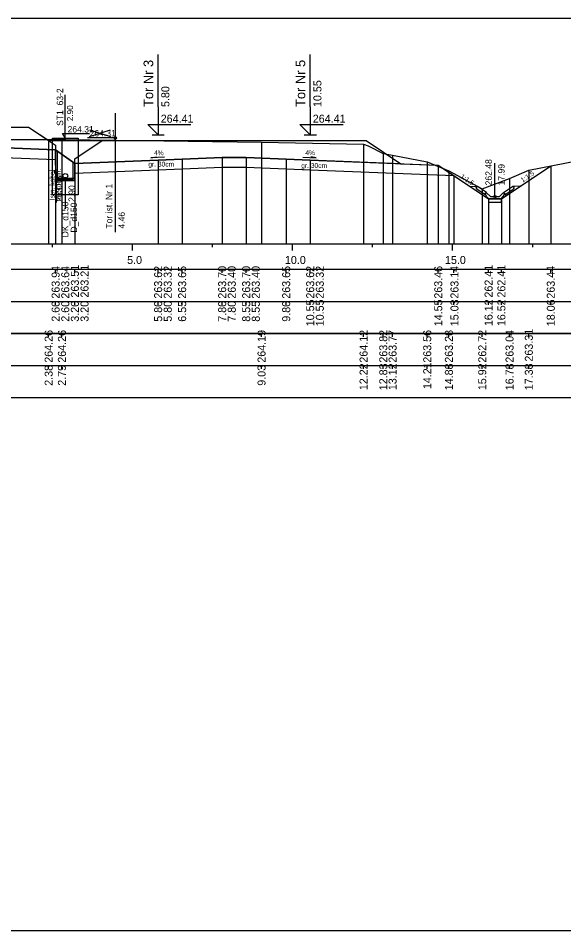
# Model space of a CAD drawing. Extents: x 6516023 to 6560129, y 5513077 to 5529206.
# Drawn here: x 6520601.42 to 6520618.46, y 5514484.66 to 5514513.16 of the extents above; entities that cross this region are included whole.
import ezdxf

# ---------------------------------------------------------------- set-up
doc = ezdxf.new("R2010")
doc.units = 0
for name, color, linetype in [('IR_default', 7, 'Continuous'), ('TOR_PRZEK_P-kable', 7, 'Continuous'), ('TOR_PRZEK_P-komponent', 7, 'Continuous'), ('TOR_PRZEK_P-odwodnienie', 7, 'Continuous'), ('TOR_PRZEK_P-opisy', 7, 'Continuous'), ('TOR_PRZEK_P-tabelka istniejace', 7, 'Continuous'), ('TOR_PRZEK_P-tabelka projektowane', 7, 'Continuous'), ('TOR_PRZEK_P-teren istniejacy', 7, 'Continuous'), ('TOR_PRZEK_P-tory istniejace', 7, 'Continuous'), ('TOR_PRZEK_P-tory projektowane', 7, 'Continuous'), ('TOR_PRZEK_P-uklad odniesienia', 7, 'Continuous'), ('TOR_PRZEK_P-warstwa ochronna I', 7, 'Continuous'), ('TOR_PRZEK_P-warstwa ochronna II', 7, 'Continuous'), ('TOR_RAMKI-ramka+tabelka 1', 7, 'Continuous')]:
    doc.layers.add(name, color=color, linetype=linetype)

msp = doc.modelspace()

# ---------------------------------------------------------------- linework, layer by layer
at = {"layer": 'IR_default'}
msp.add_lwpolyline([(6520587.491, 5514508.908), (6520588.488, 5514507.911), (6520588.878, 5514507.521), (6520589.278, 5514507.521), (6520590.433, 5514508.291), (6520590.8, 5514508.536), (6520591.438, 5514508.961), (6520593.098, 5514509.028), (6520594.188, 5514509.755), (6520597.688, 5514509.755), (6520598.238, 5514509.755), (6520601.738, 5514509.755), (6520602.369, 5514509.334), (6520607.538, 5514509.334), (6520608.788, 5514509.334), (6520612.288, 5514509.334), (6520613.373, 5514508.611), (6520614.538, 5514508.564), (6520615.18, 5514508.136)], dxfattribs=at)
at = {"layer": 'TOR_PRZEK_P-kable'}
msp.add_line((6520602.597, 5514508.371), (6520602.597, 5514507.397), dxfattribs=at)
msp.add_circle((6520602.597, 5514508.371), 0.05, dxfattribs=at)
at = {"layer": 'TOR_PRZEK_P-komponent'}
msp.add_lwpolyline([(6520598.238, 5514509.755), (6520601.738, 5514509.755), (6520602.585, 5514509.19), (6520602.585, 5514509.042), (6520603.187, 5514508.62), (6520603.186, 5514508.766), (6520604.038, 5514509.334), (6520607.538, 5514509.334), (6520608.788, 5514509.334), (6520612.288, 5514509.334), (6520613.373, 5514508.611), (6520610.538, 5514508.724), (6520609.788, 5514508.754), (6520608.538, 5514508.804), (6520607.788, 5514508.804), (6520606.538, 5514508.754), (6520605.788, 5514508.724), (6520603.187, 5514508.62), (6520602.585, 5514509.042), (6520599.988, 5514509.146)], dxfattribs=at)
at = {"layer": 'TOR_PRZEK_P-odwodnienie'}
for p, q in [((6520602.888, 5514509.414), (6520602.888, 5514510.764)), ((6520602.888, 5514509.414), (6520602.805, 5514509.552)), ((6520602.805, 5514509.552), (6520603.645, 5514509.552)), ((6520602.588, 5514508.075), (6520602.585, 5514509.042)), ((6520603.188, 5514508.077), (6520603.187, 5514508.62)), ((6520616.31, 5514507.586), (6520616.31, 5514508.63)), ((6520603.188, 5514508.156), (6520602.588, 5514508.156)), ((6520603.188, 5514508.076), (6520602.588, 5514508.076)), ((6520602.888, 5514508.156), (6520602.888, 5514507.221)), ((6520602.888, 5514508.156), (6520602.888, 5514507.208)), ((6520616.001, 5514507.645), (6520615.74, 5514507.819)), ((6520616.045, 5514507.712), (6520615.765, 5514507.899)), ((6520616.575, 5514507.712), (6520616.855, 5514507.899)), ((6520616.619, 5514507.645), (6520616.88, 5514507.819)), ((6520616.012, 5514507.662), (6520616.001, 5514507.645)), ((6520616.003, 5514507.681), (6520616.05, 5514507.705)), ((6520616.045, 5514507.712), (6520616.037, 5514507.699)), ((6520616.17, 5514507.586), (6520616.05, 5514507.705)), ((6520616.12, 5514507.516), (6520616.5, 5514507.516)), ((6520616.17, 5514507.586), (6520616.45, 5514507.586)), ((6520616.45, 5514507.586), (6520616.57, 5514507.705)), ((6520616.57, 5514507.705), (6520616.618, 5514507.681)), ((6520616.575, 5514507.712), (6520616.583, 5514507.699)), ((6520616.608, 5514507.662), (6520616.619, 5514507.645))]:
    msp.add_line(p, q, dxfattribs=at)
for points in [[(6520602.488, 5514508.356), (6520602.488, 5514509.414), (6520603.288, 5514509.414), (6520603.288, 5514508.132)], [(6520602.638, 5514509.005), (6520602.638, 5514508.096), (6520603.138, 5514508.096), (6520603.138, 5514508.654)], [(6520603.288, 5514508.132), (6520603.288, 5514507.636), (6520602.488, 5514507.636), (6520602.488, 5514508.356)], [(6520602.638, 5514508.136), (6520603.138, 5514508.136)], [(6520615.519, 5514507.91), (6520615.765, 5514507.899)], [(6520615.715, 5514507.872), (6520615.765, 5514507.899)], [(6520615.715, 5514507.872), (6520615.74, 5514507.819)], [(6520617.102, 5514507.91), (6520616.855, 5514507.899)], [(6520616.905, 5514507.872), (6520616.855, 5514507.899)], [(6520616.905, 5514507.872), (6520616.88, 5514507.819)], [(6520616.037, 5514507.699), (6520616.002, 5514507.681)], [(6520616.002, 5514507.681), (6520616.012, 5514507.662)], [(6520616.05, 5514507.586), (6520616.003, 5514507.681)], [(6520616.12, 5514507.516), (6520616.05, 5514507.586)], [(6520616.51, 5514507.516), (6520616.11, 5514507.516), (6520616.11, 5514507.416), (6520616.51, 5514507.416), (6520616.51, 5514507.516)], [(6520616.5, 5514507.516), (6520616.57, 5514507.586)], [(6520616.57, 5514507.586), (6520616.618, 5514507.681)], [(6520616.583, 5514507.699), (6520616.618, 5514507.681)], [(6520616.618, 5514507.681), (6520616.608, 5514507.662)]]:
    msp.add_lwpolyline(points, dxfattribs=at)
for centre, radius in [((6520602.888, 5514508.231), 0.075), ((6520602.888, 5514508.156), 0.03), ((6520616.31, 5514507.586), 0.035)]:
    msp.add_circle(centre, radius, dxfattribs=at)
at = {"layer": 'TOR_PRZEK_P-opisy'}
for points in [[(6520605.982, 5514508.814), (6520605.564, 5514508.795), (6520605.732, 5514508.823)], [(6520610.307, 5514508.817), (6520610.725, 5514508.798), (6520610.557, 5514508.826)]]:
    msp.add_lwpolyline(points, dxfattribs=at)
at = {"layer": 'TOR_PRZEK_P-tabelka istniejace'}
for p, q in [((6520602.367, 5514503.206), (6520602.367, 5514503.306)), ((6520602.782, 5514503.206), (6520602.782, 5514503.306)), ((6520609.018, 5514503.206), (6520609.018, 5514503.306)), ((6520612.205, 5514503.206), (6520612.205, 5514503.306)), ((6520612.821, 5514503.206), (6520612.821, 5514503.306)), ((6520613.111, 5514503.206), (6520613.111, 5514503.306)), ((6520614.194, 5514503.206), (6520614.194, 5514503.306)), ((6520614.87, 5514503.206), (6520614.87, 5514503.306)), ((6520615.913, 5514503.206), (6520615.913, 5514503.306)), ((6520616.765, 5514503.206), (6520616.765, 5514503.306)), ((6520617.367, 5514503.206), (6520617.367, 5514503.306)), ((6520549.163, 5514502.306), (6520642.963, 5514502.306)), ((6520602.367, 5514502.206), (6520602.367, 5514502.306)), ((6520602.782, 5514502.206), (6520602.782, 5514502.306)), ((6520609.018, 5514502.206), (6520609.018, 5514502.306)), ((6520612.205, 5514502.206), (6520612.205, 5514502.306)), ((6520612.821, 5514502.206), (6520612.821, 5514502.306)), ((6520613.111, 5514502.206), (6520613.111, 5514502.306)), ((6520614.194, 5514502.206), (6520614.194, 5514502.306)), ((6520614.87, 5514502.206), (6520614.87, 5514502.306)), ((6520615.913, 5514502.206), (6520615.913, 5514502.306)), ((6520616.765, 5514502.206), (6520616.765, 5514502.306)), ((6520617.367, 5514502.206), (6520617.367, 5514502.306))]:
    msp.add_line(p, q, dxfattribs=at)
for points in [[(6520602.367, 5514509.371), (6520602.367, 5514506.306), (6520602.367, 5514506.176), (6520602.367, 5514506.106)], [(6520602.782, 5514509.371), (6520602.782, 5514506.306), (6520602.782, 5514506.176), (6520602.782, 5514506.106)], [(6520609.018, 5514509.291), (6520609.018, 5514506.306), (6520609.018, 5514506.176), (6520609.018, 5514506.106)], [(6520612.205, 5514509.228), (6520612.205, 5514506.306), (6520612.205, 5514506.176), (6520612.205, 5514506.106)], [(6520612.821, 5514508.931), (6520612.821, 5514506.306), (6520612.821, 5514506.176), (6520612.821, 5514506.106)], [(6520613.111, 5514508.875), (6520613.111, 5514506.306), (6520613.111, 5514506.176), (6520613.111, 5514506.106)], [(6520614.194, 5514508.668), (6520614.194, 5514506.306), (6520614.194, 5514506.176), (6520614.194, 5514506.106)], [(6520614.87, 5514508.387), (6520614.87, 5514506.306), (6520614.87, 5514506.176), (6520614.87, 5514506.106)], [(6520617.367, 5514508.411), (6520617.367, 5514506.306), (6520617.367, 5514506.176), (6520617.367, 5514506.106)], [(6520616.765, 5514508.149), (6520616.765, 5514506.306), (6520616.765, 5514506.176), (6520616.765, 5514506.106)], [(6520615.913, 5514507.825), (6520615.913, 5514506.306), (6520615.913, 5514506.176), (6520615.913, 5514506.106)]]:
    msp.add_lwpolyline(points, dxfattribs=at)
msp.add_lwpolyline([(6520549.163, 5514503.306), (6520549.163, 5514501.306), (6520642.963, 5514501.306), (6520642.963, 5514503.306)], close=True, dxfattribs=at)
at = {"layer": 'TOR_PRZEK_P-tabelka projektowane'}
for p, q in [((6520602.585, 5514505.206), (6520602.585, 5514505.306)), ((6520602.586, 5514505.206), (6520602.586, 5514505.306)), ((6520603.187, 5514505.206), (6520603.187, 5514505.306)), ((6520603.188, 5514505.206), (6520603.188, 5514505.306)), ((6520605.788, 5514505.206), (6520605.788, 5514505.306)), ((6520605.788, 5514505.206), (6520605.788, 5514505.306)), ((6520606.538, 5514505.206), (6520606.538, 5514505.306)), ((6520607.788, 5514505.206), (6520607.788, 5514505.306)), ((6520607.788, 5514505.206), (6520607.788, 5514505.306)), ((6520608.538, 5514505.206), (6520608.538, 5514505.306)), ((6520608.538, 5514505.206), (6520608.538, 5514505.306)), ((6520609.788, 5514505.206), (6520609.788, 5514505.306)), ((6520610.538, 5514505.206), (6520610.538, 5514505.306)), ((6520610.538, 5514505.206), (6520610.538, 5514505.306)), ((6520614.538, 5514505.206), (6520614.538, 5514505.306)), ((6520615.021, 5514505.206), (6520615.021, 5514505.306)), ((6520616.11, 5514505.206), (6520616.11, 5514505.306)), ((6520616.51, 5514505.206), (6520616.51, 5514505.306)), ((6520618.053, 5514505.206), (6520618.053, 5514505.306)), ((6520549.163, 5514504.306), (6520642.963, 5514504.306)), ((6520602.585, 5514504.206), (6520602.585, 5514504.306)), ((6520602.586, 5514504.206), (6520602.586, 5514504.306)), ((6520603.187, 5514504.206), (6520603.187, 5514504.306)), ((6520603.188, 5514504.206), (6520603.188, 5514504.306)), ((6520605.788, 5514504.206), (6520605.788, 5514504.306)), ((6520605.788, 5514504.206), (6520605.788, 5514504.306)), ((6520606.538, 5514504.206), (6520606.538, 5514504.306)), ((6520607.788, 5514504.206), (6520607.788, 5514504.306)), ((6520607.788, 5514504.206), (6520607.788, 5514504.306)), ((6520608.538, 5514504.206), (6520608.538, 5514504.306)), ((6520608.538, 5514504.206), (6520608.538, 5514504.306)), ((6520609.788, 5514504.206), (6520609.788, 5514504.306)), ((6520610.538, 5514504.206), (6520610.538, 5514504.306)), ((6520610.538, 5514504.206), (6520610.538, 5514504.306)), ((6520614.538, 5514504.206), (6520614.538, 5514504.306)), ((6520615.021, 5514504.206), (6520615.021, 5514504.306)), ((6520616.11, 5514504.206), (6520616.11, 5514504.306)), ((6520616.51, 5514504.206), (6520616.51, 5514504.306)), ((6520618.053, 5514504.206), (6520618.053, 5514504.306))]:
    msp.add_line(p, q, dxfattribs=at)
for points in [[(6520602.585, 5514509.042), (6520602.585, 5514506.306), (6520602.585, 5514506.176), (6520602.585, 5514506.106)], [(6520602.586, 5514508.742), (6520602.586, 5514506.306), (6520602.586, 5514506.176), (6520602.586, 5514506.106)], [(6520603.187, 5514508.62), (6520603.187, 5514506.306), (6520603.187, 5514506.176), (6520603.187, 5514506.106)], [(6520605.788, 5514508.724), (6520605.788, 5514506.306), (6520605.788, 5514506.176), (6520605.788, 5514506.106)], [(6520606.538, 5514508.754), (6520606.538, 5514506.306), (6520606.538, 5514506.176), (6520606.538, 5514506.106)], [(6520607.788, 5514508.804), (6520607.788, 5514506.306), (6520607.788, 5514506.176), (6520607.788, 5514506.106)], [(6520608.538, 5514508.804), (6520608.538, 5514506.306), (6520608.538, 5514506.176), (6520608.538, 5514506.106)], [(6520609.788, 5514508.754), (6520609.788, 5514506.306), (6520609.788, 5514506.176), (6520609.788, 5514506.106)], [(6520610.538, 5514508.724), (6520610.538, 5514506.306), (6520610.538, 5514506.176), (6520610.538, 5514506.106)], [(6520603.188, 5514508.32), (6520603.188, 5514506.306), (6520603.188, 5514506.176), (6520603.188, 5514506.106)], [(6520605.788, 5514508.424), (6520605.788, 5514506.306), (6520605.788, 5514506.176), (6520605.788, 5514506.106)], [(6520607.788, 5514508.504), (6520607.788, 5514506.306), (6520607.788, 5514506.176), (6520607.788, 5514506.106)], [(6520608.538, 5514508.504), (6520608.538, 5514506.306), (6520608.538, 5514506.176), (6520608.538, 5514506.106)], [(6520610.538, 5514508.422), (6520610.538, 5514506.306), (6520610.538, 5514506.176), (6520610.538, 5514506.106)], [(6520614.538, 5514508.564), (6520614.538, 5514506.306), (6520614.538, 5514506.176), (6520614.538, 5514506.106)], [(6520618.053, 5514508.545), (6520618.053, 5514506.306), (6520618.053, 5514506.176), (6520618.053, 5514506.106)], [(6520615.021, 5514508.242), (6520615.021, 5514506.306), (6520615.021, 5514506.176), (6520615.021, 5514506.106)], [(6520616.11, 5514507.516), (6520616.11, 5514506.306), (6520616.11, 5514506.176), (6520616.11, 5514506.106)], [(6520616.51, 5514507.516), (6520616.51, 5514506.306), (6520616.51, 5514506.176), (6520616.51, 5514506.106)]]:
    msp.add_lwpolyline(points, dxfattribs=at)
msp.add_lwpolyline([(6520549.163, 5514505.306), (6520549.163, 5514503.306), (6520642.963, 5514503.306), (6520642.963, 5514505.306)], close=True, dxfattribs=at)
at = {"layer": 'TOR_PRZEK_P-teren istniejacy'}
msp.add_lwpolyline([(6520598.279, 5514509.368), (6520602.367, 5514509.371), (6520602.782, 5514509.371), (6520602.902, 5514509.371), (6520609.018, 5514509.291), (6520612.205, 5514509.228), (6520612.345, 5514509.169), (6520612.821, 5514508.931), (6520613.111, 5514508.875), (6520614.194, 5514508.668), (6520614.87, 5514508.387), (6520615.913, 5514507.825), (6520616.765, 5514508.149), (6520617.367, 5514508.411), (6520618.864, 5514508.702)], dxfattribs=at)
at = {"layer": 'TOR_PRZEK_P-tory istniejace'}
for p, q in [((6520604.447, 5514510.192), (6520604.447, 5514506.472)), ((6520603.647, 5514509.464), (6520604.299, 5514509.667)), ((6520603.647, 5514509.667), (6520604.299, 5514509.464)), ((6520604.447, 5514509.417), (6520603.582, 5514509.417))]:
    msp.add_line(p, q, dxfattribs=at)
msp.add_circle((6520604.447, 5514509.417), 0.035, dxfattribs=at)
at = {"layer": 'TOR_PRZEK_P-tory projektowane'}
for p, q in [((6520605.788, 5514510.392), (6520605.788, 5514512.024)), ((6520610.538, 5514510.392), (6520610.538, 5514512.024)), ((6520605.788, 5514510.392), (6520605.788, 5514509.514)), ((6520610.538, 5514510.392), (6520610.538, 5514509.514)), ((6520605.788, 5514509.514), (6520605.469, 5514509.833)), ((6520605.469, 5514509.833), (6520606.813, 5514509.833)), ((6520610.538, 5514509.514), (6520610.219, 5514509.833)), ((6520610.219, 5514509.833), (6520611.563, 5514509.833)), ((6520605.596, 5514509.514), (6520605.98, 5514509.514)), ((6520610.346, 5514509.514), (6520610.73, 5514509.514))]:
    msp.add_line(p, q, dxfattribs=at)
at = {"layer": 'TOR_PRZEK_P-uklad odniesienia'}
for p, q in [((6520552.963, 5514506.106), (6520642.963, 5514506.106)), ((6520602.488, 5514506.006), (6520602.488, 5514506.106)), ((6520604.988, 5514505.906), (6520604.988, 5514506.106)), ((6520607.488, 5514506.006), (6520607.488, 5514506.106)), ((6520609.988, 5514505.906), (6520609.988, 5514506.106)), ((6520612.488, 5514506.006), (6520612.488, 5514506.106)), ((6520614.988, 5514505.906), (6520614.988, 5514506.106)), ((6520617.488, 5514506.006), (6520617.488, 5514506.106))]:
    msp.add_line(p, q, dxfattribs=at)
at = {"layer": 'TOR_PRZEK_P-warstwa ochronna I'}
for points in [[(6520590.959, 5514508.642), (6520595.938, 5514508.841), (6520598.018, 5514508.925), (6520602.586, 5514508.742)], [(6520603.188, 5514508.32), (6520605.788, 5514508.424), (6520607.788, 5514508.504), (6520608.538, 5514508.504), (6520610.538, 5514508.422), (6520615.021, 5514508.242)]]:
    msp.add_lwpolyline(points, dxfattribs=at)
at = {"layer": 'TOR_PRZEK_P-warstwa ochronna II'}
msp.add_lwpolyline([(6520587.491, 5514508.908), (6520588.878, 5514507.521), (6520589.278, 5514507.521), (6520590.433, 5514508.291), (6520591.438, 5514508.961), (6520595.938, 5514509.141), (6520596.688, 5514509.171), (6520598.018, 5514509.225), (6520599.238, 5514509.176), (6520599.988, 5514509.146), (6520602.585, 5514509.042), (6520603.187, 5514508.62), (6520605.788, 5514508.724), (6520606.538, 5514508.754), (6520607.788, 5514508.804), (6520608.538, 5514508.804), (6520609.788, 5514508.754), (6520610.538, 5514508.724), (6520614.538, 5514508.564), (6520616.11, 5514507.516), (6520616.51, 5514507.516), (6520618.053, 5514508.545)], dxfattribs=at)
at = {"layer": 'TOR_RAMKI-ramka+tabelka 1'}
msp.add_lwpolyline([(6520449.513, 5514513.156), (6520697.013, 5514513.156), (6520697.013, 5514484.656), (6520449.513, 5514484.656)], close=True, dxfattribs=at)

# ---------------------------------------------------------------- texts
at = {"layer": 'TOR_PRZEK_P-kable'}
for s, height, p in [('Istn. kabel', 0.14999, (6520602.552, 5514507.473)), ('telekomun.', 0.15, (6520602.746, 5514507.445))]:
    msp.add_text(s, height=height, rotation=90.0511, dxfattribs=at).set_placement(p)
at = {"layer": 'TOR_PRZEK_P-odwodnienie'}
for s, height, p in [('ST1_63-2', 0.2, (6520602.821, 5514509.793)), ('2.90', 0.19, (6520603.131, 5514509.941)), ('262.48', 0.2, (6520616.21, 5514507.936)), ('17.99', 0.2, (6520616.61, 5514507.936)), ('263.05', 0.2, (6520602.788, 5514507.42)), ('2.90', 0.2, (6520603.188, 5514507.42)), ('DK_d150', 0.2, (6520602.985, 5514506.313)), ('D_d150', 0.2, (6520603.255, 5514506.463))]:
    msp.add_text(s, height=height, rotation=90, dxfattribs=at).set_placement(p)
msp.add_text('264.31', height=0.2, dxfattribs=at).set_placement((6520602.958, 5514509.588))
at = {"layer": 'TOR_PRZEK_P-opisy'}
for s, rotation, p in [('4%', 0.1515, (6520605.659, 5514508.879)), ('4%', 359.8485, (6520610.386, 5514508.883)), ('1:1,5', 34.0701, (6520617.175, 5514508.021)), ('1:1,5', 325.9299, (6520615.213, 5514508.181))]:
    msp.add_text(s, height=0.15, rotation=rotation, dxfattribs=at).set_placement(p)
at = {"layer": 'TOR_PRZEK_P-tabelka istniejace'}
for s, p in [('264.26', (6520602.492, 5514502.398)), ('264.26', (6520602.907, 5514502.398)), ('264.19', (6520609.143, 5514502.398)), ('264.12', (6520612.33, 5514502.4)), ('263.82', (6520612.946, 5514502.4)), ('263.77', (6520613.236, 5514502.398)), ('263.56', (6520614.319, 5514502.398)), ('263.28', (6520614.995, 5514502.398)), ('262.72', (6520616.038, 5514502.4)), ('263.04', (6520616.89, 5514502.399)), ('263.31', (6520617.492, 5514502.433)), ('12.22', (6520612.33, 5514501.54)), ('12.83', (6520612.946, 5514501.538)), ('13.12', (6520613.236, 5514501.54)), ('14.21', (6520614.319, 5514501.573)), ('14.88', (6520614.995, 5514501.538)), ('15.92', (6520616.038, 5514501.54)), ('16.78', (6520616.89, 5514501.538)), ('17.38', (6520617.492, 5514501.538)), ('2.38', (6520602.492, 5514501.677)), ('2.79', (6520602.907, 5514501.678)), ('9.03', (6520609.143, 5514501.678))]:
    msp.add_text(s, height=0.25, rotation=90, dxfattribs=at).set_placement(p)
at = {"layer": 'TOR_PRZEK_P-tabelka projektowane'}
for s, p in [('263.94', (6520602.71, 5514504.399)), ('263.64', (6520603.011, 5514504.399)), ('263.51', (6520603.312, 5514504.433)), ('263.21', (6520603.613, 5514504.433)), ('263.62', (6520605.913, 5514504.4)), ('263.32', (6520606.213, 5514504.4)), ('263.65', (6520606.663, 5514504.397)), ('263.70', (6520607.913, 5514504.398)), ('263.40', (6520608.213, 5514504.398)), ('263.70', (6520608.663, 5514504.398)), ('263.40', (6520608.963, 5514504.398)), ('263.65', (6520609.913, 5514504.397)), ('263.62', (6520610.663, 5514504.4)), ('263.32', (6520610.963, 5514504.4)), ('263.46', (6520614.663, 5514504.398)), ('263.14', (6520615.17, 5514504.399)), ('262.41', (6520616.235, 5514504.433)), ('262.41', (6520616.635, 5514504.433)), ('263.44', (6520618.178, 5514504.399)), ('10.55', (6520610.663, 5514503.537)), ('10.55', (6520610.963, 5514503.537)), ('14.55', (6520614.663, 5514503.537)), ('15.03', (6520615.17, 5514503.538)), ('16.12', (6520616.235, 5514503.54)), ('16.52', (6520616.635, 5514503.54)), ('18.06', (6520618.178, 5514503.538)), ('2.60', (6520602.71, 5514503.678)), ('2.60', (6520603.011, 5514503.678)), ('3.20', (6520603.312, 5514503.678)), ('3.20', (6520603.613, 5514503.678)), ('5.80', (6520605.913, 5514503.678)), ('5.80', (6520606.213, 5514503.678)), ('6.55', (6520606.663, 5514503.677)), ('7.80', (6520607.913, 5514503.678)), ('7.80', (6520608.213, 5514503.678)), ('8.55', (6520608.663, 5514503.677)), ('8.55', (6520608.963, 5514503.677)), ('9.80', (6520609.913, 5514503.678))]:
    msp.add_text(s, height=0.25, rotation=90, dxfattribs=at).set_placement(p)
at = {"layer": 'TOR_PRZEK_P-tory istniejace'}
msp.add_text('264.31', height=0.2, dxfattribs=at).set_placement((6520603.647, 5514509.467))
for s, rotation, p in [('Tor ist. Nr 1', 90.0511, (6520604.354, 5514506.587)), ('4.46', 90, (6520604.747, 5514506.587))]:
    msp.add_text(s, height=0.2, rotation=rotation, dxfattribs=at).set_placement(p)
at = {"layer": 'TOR_PRZEK_P-tory projektowane'}
for s, height, p in [('Tor Nr 3', 0.3, (6520605.633, 5514510.386)), ('Tor Nr 5', 0.3, (6520610.383, 5514510.386)), ('10.55', 0.25, (6520610.888, 5514510.384)), ('5.80', 0.25, (6520606.138, 5514510.384))]:
    msp.add_text(s, height=height, rotation=90, dxfattribs=at).set_placement(p)
for p in [(6520605.868, 5514509.894), (6520610.618, 5514509.894)]:
    msp.add_text('264.41', height=0.25, dxfattribs=at).set_placement(p)
at = {"layer": 'TOR_PRZEK_P-uklad odniesienia'}
for s, p in [('5.0', (6520604.819, 5514505.481)), ('10.0', (6520609.749, 5514505.481)), ('15.0', (6520614.749, 5514505.481))]:
    msp.add_text(s, height=0.25, dxfattribs=at).set_placement(p)
at = {"layer": 'TOR_PRZEK_P-warstwa ochronna I'}
for p in [(6520605.481, 5514508.525), (6520610.258, 5514508.482)]:
    msp.add_text('gr. 30cm', height=0.15, dxfattribs=at).set_placement(p)

doc.saveas('drawing.dxf')
